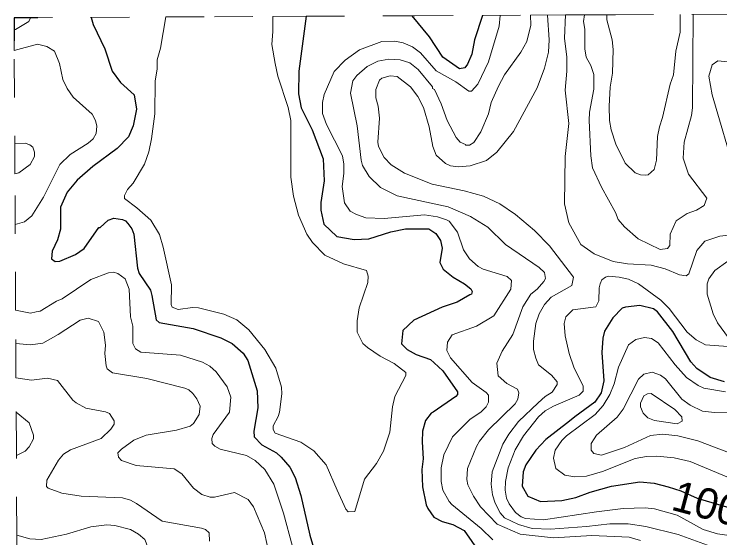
# Model space of a CAD drawing. Extents: x 423 to 448.8, y 7456.3 to 7484.
# Drawn here: x 422.993 to 424.838, y 7482.567 to 7483.936 of the extents above; entities that cross this region are included whole.
import ezdxf
from ezdxf.enums import TextEntityAlignment as Align

# ---------------------------------------------------------------- set-up
doc = ezdxf.new("R2010")
doc.units = 0
doc.header["$LTSCALE"] = 0.032
doc.linetypes.add('SHORT_DASHED', pattern=[2.7, 1.5, -1.2])
for name, color, linetype, lineweight in [('1', 7, 'Continuous', 25), ('2', 7, 'Continuous', 13), ('22', 7, 'SHORT_DASHED', 13), ('63', 7, 'Continuous', 25)]:
    doc.layers.add(name, color=color, linetype=linetype, lineweight=lineweight)
doc.layers.add('61', color=7, linetype='Continuous')

msp = doc.modelspace()

# ---------------------------------------------------------------- linework, layer by layer
at = {"layer": '1'}
for points in [[(423.7571, 7483.9308), (423.7379, 7483.7871), (423.7364, 7483.7283), (423.7433, 7483.6912), (423.772, 7483.634), (423.8013, 7483.5582), (423.8037, 7483.5009), (423.7952, 7483.4437), (423.7952, 7483.4236), (423.8029, 7483.3872), (423.8369, 7483.3555), (423.8818, 7483.347), (423.9205, 7483.3493), (423.9777, 7483.3671), (424.0164, 7483.3748), (424.0775, 7483.3756), (424.0953, 7483.3633), (424.1076, 7483.3447), (424.1123, 7483.3246), (424.1061, 7483.2874), (424.1146, 7483.2697), (424.1409, 7483.2488), (424.1703, 7483.2318), (424.1871, 7483.2183), (424.1905, 7483.2117), (424.1892, 7483.2048), (424.1842, 7483.2023), (424.151, 7483.1838), (424.1123, 7483.1706), (424.038, 7483.1366), (424.0094, 7483.1096), (424.0063, 7483.0747), (424.021, 7483.06), (424.0442, 7483.0469), (424.0813, 7483.0337), (424.0914, 7483.0252), (424.1138, 7483.0036), (424.1525, 7482.9487), (424.1525, 7482.9425), (424.1479, 7482.9371), (424.089, 7482.896), (424.0836, 7482.8937), (424.069, 7482.8744), (424.0612, 7482.8466), (424.0597, 7482.8187), (424.0627, 7482.7739), (424.0589, 7482.746), (424.0612, 7482.7012), (424.0705, 7482.654), (424.0743, 7482.6439), (424.0906, 7482.6215), (424.1123, 7482.6106), (424.1401, 7482.6022), (424.1695, 7482.5867), (424.2236, 7482.5093)], [(424.2174, 7483.9331), (424.1966, 7483.8691), (424.1896, 7483.832), (424.1788, 7483.8057), (424.1718, 7483.7964), (424.1571, 7483.7933), (424.1138, 7483.8242), (424.079, 7483.8768), (424.0336, 7483.9322)], [(423.1946, 7483.928), (423.1996, 7483.9093), (423.2305, 7483.8459), (423.2491, 7483.7871), (423.2715, 7483.7577), (423.3071, 7483.7252), (423.3133, 7483.6881), (423.304, 7483.6448), (423.2924, 7483.6154), (423.2622, 7483.5852), (423.1988, 7483.538), (423.1578, 7483.5025), (423.1315, 7483.4715), (423.1145, 7483.4321), (423.1145, 7483.3741), (423.1068, 7483.3462), (423.0929, 7483.3168), (423.0913, 7483.2967), (423.1006, 7483.2897), (423.113, 7483.2905), (423.1539, 7483.3083), (423.1764, 7483.3238), (423.2143, 7483.3787), (423.2182, 7483.3787), (423.239, 7483.398), (423.2537, 7483.4035), (423.2769, 7483.3996), (423.2847, 7483.3965), (423.2908, 7483.3895), (423.3009, 7483.3756), (423.3063, 7483.3617), (423.3156, 7483.272), (423.3203, 7483.2581), (423.3496, 7483.2148), (423.3535, 7483.2008), (423.3643, 7483.1374), (423.3728, 7483.1304), (423.461, 7483.115), (423.5337, 7483.0902), (423.5631, 7483.0755), (423.5917, 7483.05), (423.6041, 7483.0307), (423.6289, 7482.9518), (423.6304, 7482.9069), (423.6196, 7482.8466), (423.6211, 7482.8311), (423.6412, 7482.811), (423.6791, 7482.7893), (423.6915, 7482.7785), (423.7139, 7482.7522), (423.7279, 7482.7251), (423.7425, 7482.678), (423.7665, 7482.5743), (423.7928, 7482.4862)], [(424.8502, 7482.9757), (424.813, 7482.9865), (424.7782, 7483.0105), (424.762, 7483.0276), (424.7156, 7483.1065), (424.6754, 7483.1583), (424.6645, 7483.166), (424.629, 7483.1745), (424.5918, 7483.1706), (424.5825, 7483.1676), (424.5585, 7483.1428), (424.5369, 7483.108), (424.5323, 7483.0894), (424.5299, 7483.0523), (424.5346, 7482.9781), (424.5276, 7482.9463), (424.5114, 7482.9224), (424.4588, 7482.8837), (424.4449, 7482.8721), (424.383, 7482.8241), (424.3574, 7482.797), (424.3311, 7482.7584), (424.3242, 7482.7398)], [(424.3242, 7482.7398), (424.3211, 7482.7027), (424.3365, 7482.6764), (424.3691, 7482.6625), (424.4248, 7482.6648), (424.4619, 7482.6733), (424.499, 7482.6872), (424.5547, 7482.7027), (424.629, 7482.7143), (424.6661, 7482.7104), (424.7032, 7482.7012), (424.7364, 7482.6903), (424.7785, 7482.6711), (424.9236, 7482.6288)]]:
    msp.add_lwpolyline(points, dxfattribs=at)
at = {"layer": '2'}
for points in [[(423.39, 7483.929), (423.3759, 7483.8474), (423.3674, 7483.8172), (423.3674, 7483.7933), (423.362, 7483.7608), (423.3612, 7483.6757), (423.3527, 7483.6108), (423.345, 7483.5767), (423.3341, 7483.5442), (423.304, 7483.4947), (423.2893, 7483.4777), (423.2816, 7483.4623), (423.2816, 7483.4545), (423.314, 7483.4305), (423.3504, 7483.398), (423.3729, 7483.3602), (423.3829, 7483.3277), (423.4045, 7483.2287), (423.4038, 7483.1776), (423.4061, 7483.1706), (423.4224, 7483.1644), (423.4595, 7483.1698), (423.475, 7483.1691), (423.5415, 7483.1521), (423.5755, 7483.1374), (423.6072, 7483.1111), (423.6482, 7483.0601), (423.6776, 7483.0106), (423.6923, 7482.9611), (423.6931, 7482.944), (423.6869, 7482.8961), (423.6838, 7482.8845), (423.6706, 7482.8605), (423.6706, 7482.8504), (423.6752, 7482.8411), (423.7426, 7482.8179), (423.7766, 7482.7947), (423.809, 7482.7584), (423.8377, 7482.6919), (423.8601, 7482.6424), (423.8663, 7482.6354), (423.8841, 7482.6362), (423.9096, 7482.7205), (423.9405, 7482.7615), (423.9591, 7482.794), (423.9754, 7482.8435), (423.9823, 7482.91), (423.9885, 7482.9371), (424.0171, 7482.992), (424.0171, 7482.9997), (423.987, 7483.0229), (423.9499, 7483.0422), (423.9166, 7483.0654), (423.905, 7483.0755), (423.8903, 7483.1049), (423.8903, 7483.1343), (423.8949, 7483.1683), (423.9181, 7483.2349), (423.9189, 7483.2519), (423.9142, 7483.2666), (423.854, 7483.2836), (423.8052, 7483.306), (423.7735, 7483.3393), (423.7588, 7483.3617), (423.7363, 7483.4112), (423.7232, 7483.4607), (423.7163, 7483.5102), (423.7163, 7483.6587), (423.7093, 7483.6927), (423.683, 7483.7747), (423.676, 7483.8072), (423.6668, 7483.8567), (423.6699, 7483.8908), (423.6699, 7483.9304)], [(424.2639, 7483.9333), (424.2608, 7483.9047), (424.2337, 7483.8119), (424.2051, 7483.7531), (424.1888, 7483.7353), (424.1819, 7483.7353), (424.1479, 7483.7593), (424.0968, 7483.7879), (424.0558, 7483.8351), (424.0349, 7483.8513), (424.0102, 7483.8614), (423.9885, 7483.866), (423.9545, 7483.8645), (423.8957, 7483.8428), (423.8586, 7483.8157), (423.8299, 7483.7863), (423.8036, 7483.7268), (423.7998, 7483.7051), (423.7998, 7483.6765), (423.8098, 7483.6479), (423.8516, 7483.5659), (423.8555, 7483.5442), (423.8555, 7483.5195), (423.8509, 7483.4855), (423.857, 7483.4429), (423.8717, 7483.4212), (423.888, 7483.4127), (423.9127, 7483.4042), (423.9607, 7483.4019), (424.0659, 7483.4119), (424.0999, 7483.4066), (424.1231, 7483.3988), (424.1308, 7483.3949), (424.1525, 7483.3663), (424.1679, 7483.3199), (424.1834, 7483.2967), (424.2059, 7483.2766), (424.219, 7483.2696), (424.2824, 7483.2503), (424.2933, 7483.2402), (424.2917, 7483.2178), (424.2476, 7483.1474), (424.202, 7483.1204), (424.1385, 7483.0979), (424.1262, 7483.0786), (424.1247, 7483.057), (424.1339, 7483.0376), (424.1904, 7482.9734), (424.2275, 7482.9471), (424.2329, 7482.9402), (424.2329, 7482.9224), (424.2275, 7482.91), (424.2144, 7482.8968), (424.1842, 7482.8767), (424.1393, 7482.8311), (424.1169, 7482.7847), (424.1092, 7482.7507), (424.1092, 7482.7151), (424.1138, 7482.6919), (424.1301, 7482.6625), (424.1378, 7482.6548), (424.2143, 7482.5921), (424.2445, 7482.5619)], [(424.6305, 7482.5604), (424.6011, 7482.5689), (424.5037, 7482.5735), (424.4031, 7482.5673), (424.3165, 7482.5774), (424.2561, 7482.6029), (424.2128, 7482.6486), (424.1942, 7482.6764), (424.1795, 7482.7058), (424.1765, 7482.7197), (424.1788, 7482.7491), (424.202, 7482.8064), (424.2097, 7482.8203), (424.2337, 7482.8496), (424.3026, 7482.9177), (424.3104, 7482.9303), (424.3126, 7482.9463), (424.3095, 7482.9564), (424.2816, 7482.9711), (424.2584, 7482.9912), (424.2553, 7483.0245), (424.2693, 7483.0554), (424.2971, 7483.0987), (424.3227, 7483.1714), (424.3443, 7483.2047), (424.3606, 7483.2178), (424.3783, 7483.2372), (424.3822, 7483.2457), (424.3799, 7483.2611), (424.366, 7483.2743), (424.2778, 7483.3346), (424.2314, 7483.3795), (424.1865, 7483.4073), (424.1278, 7483.4328), (423.9947, 7483.4615), (423.9506, 7483.4831), (423.9212, 7483.5118), (423.9042, 7483.5412), (423.9004, 7483.5551), (423.8903, 7483.6448), (423.8725, 7483.7299), (423.8787, 7483.7623), (423.8887, 7483.7762), (423.9158, 7483.7994), (423.9437, 7483.8134), (423.9731, 7483.8188), (424.0025, 7483.8173), (424.028, 7483.8088), (424.0496, 7483.7918), (424.0867, 7483.7461), (424.0867, 7483.7422), (424.0922, 7483.7391), (424.1099, 7483.702), (424.1254, 7483.6587), (424.1486, 7483.6139), (424.1594, 7483.6022), (424.1734, 7483.5961), (424.1734, 7483.5937), (424.1834, 7483.5937), (424.195, 7483.6007), (424.2136, 7483.6285), (424.2329, 7483.6757), (424.2407, 7483.7051), (424.2592, 7483.7484), (424.2755, 7483.7778), (424.318, 7483.8366), (424.3335, 7483.8645), (424.3443, 7483.9078), (424.343, 7483.9337)], [(424.3815, 7482.937), (424.4, 7482.9479), (424.4131, 7482.968), (424.4131, 7482.975), (424.3977, 7482.9927), (424.3636, 7483.0198), (424.3567, 7483.0369), (424.3513, 7483.0601), (424.3513, 7483.0817), (424.3574, 7483.1281), (424.3659, 7483.1529), (424.3799, 7483.1776), (424.3969, 7483.1969), (424.451, 7483.2271), (424.4557, 7483.2487), (424.393, 7483.3308), (424.3536, 7483.371), (424.3041, 7483.4127), (424.2631, 7483.4406), (424.2206, 7483.4607), (424.1695, 7483.4746), (424.086, 7483.4916), (424.0133, 7483.521), (423.9792, 7483.5427), (423.9606, 7483.5613), (423.946, 7483.5907), (423.9444, 7483.6015), (423.9483, 7483.6649), (423.9452, 7483.6958), (423.939, 7483.7175), (423.939, 7483.7392), (423.9483, 7483.7639), (423.9545, 7483.7693), (423.9762, 7483.7755), (423.9947, 7483.7732), (424.0295, 7483.7468), (424.0488, 7483.7213), (424.0635, 7483.6927), (424.0782, 7483.6417), (424.0875, 7483.5907), (424.0968, 7483.5682), (424.1208, 7483.5458), (424.1339, 7483.5403), (424.1541, 7483.5373), (424.185, 7483.5403), (424.2283, 7483.5535), (424.2553, 7483.5759), (424.2987, 7483.6293), (424.3605, 7483.7438), (424.3799, 7483.7948), (424.3899, 7483.8366), (424.3923, 7483.8691), (424.3876, 7483.9339)], [(424.4342, 7483.9342), (424.4317, 7483.8737), (424.4379, 7483.8242), (424.4379, 7483.7871), (424.434, 7483.7376), (424.4433, 7483.651), (424.434, 7483.5644), (424.4317, 7483.4406), (424.4433, 7483.3911), (424.475, 7483.3339), (424.5098, 7483.3099), (424.5593, 7483.2897), (424.5965, 7483.2836), (424.6583, 7483.2805), (424.6955, 7483.2704), (424.7326, 7483.2549), (424.7504, 7483.2526), (424.7566, 7483.2573), (424.7782, 7483.3184), (424.7991, 7483.3431), (424.8378, 7483.3563), (424.8997, 7483.3632)], [(424.7681, 7483.9358), (424.7666, 7483.6912), (424.7643, 7483.6711), (424.745, 7483.6015), (424.7419, 7483.5597), (424.7558, 7483.5179), (424.8045, 7483.4553), (424.7975, 7483.436), (424.7775, 7483.4243), (424.7527, 7483.415), (424.7241, 7483.3965), (424.7078, 7483.3617), (424.707, 7483.3315), (424.7016, 7483.3238), (424.6823, 7483.3215), (424.6243, 7483.3493), (424.5887, 7483.3803), (424.5725, 7483.3996), (424.5655, 7483.4181), (424.5291, 7483.4839), (424.5052, 7483.535), (424.5006, 7483.5659), (424.4967, 7483.6587), (424.4975, 7483.6804), (424.5083, 7483.7407), (424.5083, 7483.7786), (424.5005, 7483.8026), (424.4889, 7483.8242), (424.4851, 7483.8459), (424.4851, 7483.8969), (424.482, 7483.9171), (424.4843, 7483.9344)], [(424.5431, 7483.9347), (424.5423, 7483.9217), (424.5562, 7483.8691), (424.5593, 7483.8443), (424.5578, 7483.7825), (424.5516, 7483.7453), (424.5485, 7483.6958), (424.5493, 7483.6587), (424.5539, 7483.634), (424.5663, 7483.5968), (424.591, 7483.5473), (424.6166, 7483.5218), (424.6305, 7483.5164), (424.6429, 7483.5156), (424.6506, 7483.5164), (424.6661, 7483.5303), (424.6723, 7483.5551), (424.6754, 7483.6169), (424.68, 7483.6417), (424.6885, 7483.6665), (424.7078, 7483.7531), (424.7171, 7483.7778), (424.7233, 7483.8397), (424.7341, 7483.8892), (424.734, 7483.9356)], [(422.9934, 7483.8948), (422.9969, 7483.8964), (423.0313, 7483.9171), (423.0359, 7483.9272)], [(422.996, 7483.3865), (423.0202, 7483.3934), (423.0395, 7483.4096), (423.0697, 7483.4576), (423.113, 7483.5435), (423.1393, 7483.5697), (423.1872, 7483.5991), (423.1996, 7483.6108), (423.2073, 7483.6247), (423.2096, 7483.6432), (423.2058, 7483.6587), (423.1973, 7483.6749), (423.1478, 7483.719), (423.1323, 7483.7422), (423.1207, 7483.7655), (423.1122, 7483.8072), (423.099, 7483.8397), (423.0789, 7483.8521), (423.0542, 7483.8583), (422.9936, 7483.8417)], [(424.8796, 7483.5149), (424.8184, 7483.7252), (424.8091, 7483.7747), (424.8176, 7483.8041), (424.8332, 7483.8141), (424.8579, 7483.8119)], [(422.9949, 7483.5981), (423.0217, 7483.5991), (423.0341, 7483.5952), (423.0418, 7483.5891), (423.0465, 7483.5752), (423.0465, 7483.5644), (423.0348, 7483.5435), (423.0055, 7483.5218), (422.9953, 7483.5186)], [(424.8609, 7483.0902), (424.8323, 7483.1297), (424.8208, 7483.1529), (424.8053, 7483.2047), (424.8053, 7483.2317), (424.8091, 7483.2441), (424.8246, 7483.2665), (424.8594, 7483.2905)], [(423.7209, 7482.5449), (423.6977, 7482.6316), (423.6722, 7482.7074), (423.649, 7482.746), (423.6235, 7482.77), (423.6003, 7482.7831), (423.5321, 7482.7994), (423.5175, 7482.8071), (423.5113, 7482.8141), (423.5097, 7482.8272), (423.5136, 7482.8373), (423.5561, 7482.8961), (423.56, 7482.9348), (423.5499, 7482.9626), (423.5214, 7483.0013), (423.5051, 7483.0159), (423.4858, 7483.0268), (423.4285, 7483.0446), (423.3241, 7483.0531), (423.3109, 7483.0616), (423.3032, 7483.0755), (423.3032, 7483.1204), (423.2978, 7483.1451), (423.294, 7483.2178), (423.2839, 7483.2441), (423.2646, 7483.2581), (423.2529, 7483.2619), (423.2398, 7483.2604), (423.1934, 7483.2426), (423.1184, 7483.1923)], [(424.8997, 7482.5681), (424.8316, 7482.5782), (424.7945, 7482.589), (424.7264, 7482.6269), (424.6676, 7482.6431), (424.6429, 7482.6462), (424.5856, 7482.6439), (424.516, 7482.6354), (424.3768, 7482.6145), (424.3304, 7482.6176), (424.3188, 7482.6223), (424.3041, 7482.6339), (424.287, 7482.6563), (424.2801, 7482.671), (424.277, 7482.6919), (424.2778, 7482.7151), (424.2847, 7482.7507), (424.3033, 7482.7971), (424.325, 7482.8342), (424.3644, 7482.8837), (424.3815, 7482.8991), (424.4031, 7482.9115), (424.4704, 7482.9402), (424.4804, 7482.951), (424.4812, 7482.9641), (424.4564, 7483.0137), (424.4441, 7483.0492), (424.434, 7483.0956), (424.4309, 7483.1281), (424.4356, 7483.1451), (424.4541, 7483.1637), (424.5137, 7483.1714), (424.5214, 7483.1869), (424.5222, 7483.2209), (424.5253, 7483.2318), (424.5299, 7483.2418), (424.5392, 7483.2488), (424.5469, 7483.2519), (424.5748, 7483.2488), (424.5995, 7483.2433), (424.6251, 7483.2318), (424.6839, 7483.1885), (424.7055, 7483.1668), (424.7527, 7483.1049), (424.7759, 7483.0848), (424.8007, 7483.0716), (424.8594, 7483.0678)], [(423.1184, 7483.1923), (423.1037, 7483.1861), (423.0611, 7483.1598), (423.0508, 7483.1582), (423.0364, 7483.1552), (422.9971, 7483.1624)], [(423.4502, 7482.9541), (423.4394, 7482.9587), (423.3404, 7482.9843), (423.2507, 7482.9989), (423.2367, 7483.009), (423.2336, 7483.0167), (423.2305, 7483.0492), (423.2321, 7483.0709), (423.2274, 7483.1049), (423.2135, 7483.1328), (423.1872, 7483.1413), (423.1656, 7483.1366), (423.1083, 7483.0987), (423.0681, 7483.0763), (423.0356, 7483.0716), (422.9976, 7483.0755)], [(424.8533, 7482.9494), (424.796, 7482.9587), (424.7813, 7482.9657), (424.7512, 7482.9866), (424.7217, 7483.0198), (424.6769, 7483.0771), (424.6598, 7483.0887), (424.6413, 7483.091), (424.6189, 7483.0863), (424.5996, 7483.0716), (424.5733, 7483.0137), (424.5616, 7482.9703), (424.5501, 7482.9425), (424.533, 7482.9131), (424.5121, 7482.8899), (424.4371, 7482.8342), (424.4248, 7482.8218), (424.4077, 7482.7963), (424.4031, 7482.7754), (424.4093, 7482.7491), (424.4325, 7482.7313), (424.4588, 7482.7267), (424.4897, 7482.729), (424.5315, 7482.7406), (424.6166, 7482.7746), (424.646, 7482.7801), (424.6738, 7482.7808), (424.7187, 7482.777), (424.7604, 7482.7669), (424.9043, 7482.7066)], [(424.9043, 7482.7739), (424.7806, 7482.821), (424.728, 7482.8342), (424.6893, 7482.8388), (424.6568, 7482.835), (424.5887, 7482.804), (424.5284, 7482.7832), (424.5083, 7482.7878), (424.5021, 7482.7963), (424.5021, 7482.8141), (424.5098, 7482.8264), (424.516, 7482.8357), (424.5694, 7482.8829), (424.5856, 7482.9038), (424.6251, 7482.9819), (424.6398, 7482.995), (424.6614, 7483.0005), (424.6831, 7482.9927), (424.6962, 7482.9827), (424.7387, 7482.9301), (424.7604, 7482.9146), (424.7929, 7482.8984), (424.8239, 7482.8953), (424.8749, 7482.8961)], [(423.5043, 7482.5588), (423.5028, 7482.5805), (423.4935, 7482.589), (423.4827, 7482.5929), (423.3798, 7482.6114), (423.3133, 7482.6571), (423.2971, 7482.6663), (423.2769, 7482.6717), (423.1687, 7482.6764), (423.1176, 7482.6842), (423.082, 7482.6973), (423.0781, 7482.7019), (423.0789, 7482.7182), (423.1091, 7482.7708), (423.1222, 7482.7862), (423.1408, 7482.7978), (423.2212, 7482.8272), (423.246, 7482.8512), (423.2545, 7482.8643), (423.2545, 7482.8729), (423.2429, 7482.8922), (423.2321, 7482.8968), (423.181, 7482.9061), (423.1555, 7482.92), (423.147, 7482.927), (423.1067, 7482.9788), (423.0805, 7482.985), (423.0387, 7482.9796), (422.998, 7482.9859)], [(423.6598, 7482.5248), (423.6474, 7482.5805), (423.6188, 7482.6485), (423.6049, 7482.6679), (423.5693, 7482.6864), (423.5167, 7482.6741), (423.5059, 7482.6741), (423.4842, 7482.681), (423.4625, 7482.6973), (423.4316, 7482.7344), (423.4115, 7482.7476), (423.3125, 7482.7569), (423.2738, 7482.77), (423.2661, 7482.7785), (423.2646, 7482.7893), (423.2739, 7482.7994), (423.3063, 7482.8226), (423.3388, 7482.8357), (423.4177, 7482.8489), (423.4533, 7482.8597), (423.4618, 7482.8667), (423.4773, 7482.8899), (423.4796, 7482.9116), (423.4711, 7482.9309), (423.4602, 7482.9448), (423.4502, 7482.9541)], [(424.844, 7482.5341), (424.7295, 7482.5766), (424.6444, 7482.5975), (424.598, 7482.6045), (424.5501, 7482.6045), (424.4897, 7482.5967), (424.3954, 7482.5898), (424.3474, 7482.5921), (424.3118, 7482.6021), (424.2755, 7482.6199), (424.2638, 7482.6331), (424.2507, 7482.6579), (424.2437, 7482.6795), (424.2399, 7482.7081), (424.243, 7482.7398), (424.2708, 7482.8126), (424.2863, 7482.8388), (424.3118, 7482.8713), (424.3628, 7482.9208), (424.3815, 7482.937)], [(422.9985, 7482.8964), (423.0325, 7482.8682), (423.0441, 7482.8358), (423.0441, 7482.8265), (423.0325, 7482.8056), (423.0225, 7482.794), (422.9991, 7482.7828)], [(423.0014, 7482.3119), (423.0588, 7482.3229), (423.0913, 7482.3361), (423.1199, 7482.3531), (423.2445, 7482.4513), (423.3125, 7482.4923), (423.3318, 7482.5116), (423.3427, 7482.5341), (423.3427, 7482.5434), (423.3349, 7482.5635), (423.3187, 7482.5774), (423.2971, 7482.589), (423.2568, 7482.5998), (423.2352, 7482.6014), (423.1934, 7482.596), (423.13, 7482.5774), (423.0635, 7482.5635), (423.0341, 7482.565), (423.0001, 7482.5747)]]:
    msp.add_lwpolyline(points, dxfattribs=at)
msp.add_lwpolyline([(424.6498, 7482.8814), (424.638, 7482.8937), (424.6305, 7482.91), (424.6305, 7482.9193), (424.6397, 7482.9386), (424.6491, 7482.944), (424.6583, 7482.9448), (424.7202, 7482.903), (424.7388, 7482.8837), (424.7395, 7482.8728), (424.7264, 7482.8659), (424.6676, 7482.8744)], close=True, dxfattribs=at)
at = {"layer": '22'}
for points in [[(422.9932, 7483.927), (423.1946, 7483.928), (423.39, 7483.929)], [(423.39, 7483.929), (423.5171, 7483.9296), (423.6699, 7483.9304), (423.7571, 7483.9308), (424.0336, 7483.9322)], [(424.0336, 7483.9322), (424.041, 7483.9322), (424.2174, 7483.9331), (424.343, 7483.9337), (424.4342, 7483.9342), (424.4843, 7483.9344), (424.5431, 7483.9347)], [(424.5431, 7483.9347), (424.5649, 7483.9348), (424.9043, 7483.9365)], [(422.9971, 7483.1624), (422.9961, 7483.3622), (422.9953, 7483.5186), (422.9936, 7483.8417), (422.9932, 7483.927)], [(423.0001, 7482.5747), (422.999, 7482.7973), (422.998, 7482.9859), (422.9971, 7483.1624)], [(423.0024, 7482.1126), (423.0018, 7482.2325), (423.0014, 7482.3119), (423.0007, 7482.4535), (423.0004, 7482.5149), (423.0001, 7482.5747)]]:
    msp.add_lwpolyline(points, dxfattribs=at)
at = {"layer": '63'}
msp.add_lwpolyline([(423.0548, 7483.927), (422.9932, 7483.927), (422.9932, 7483.8663)], dxfattribs=at)

# ---------------------------------------------------------------- texts
at = {"layer": '61'}
msp.add_text('1000', height=0.08, rotation=345.097, dxfattribs=at).set_placement((424.8226, 7482.611), align=Align.CENTER)

doc.saveas('drawing.dxf')
